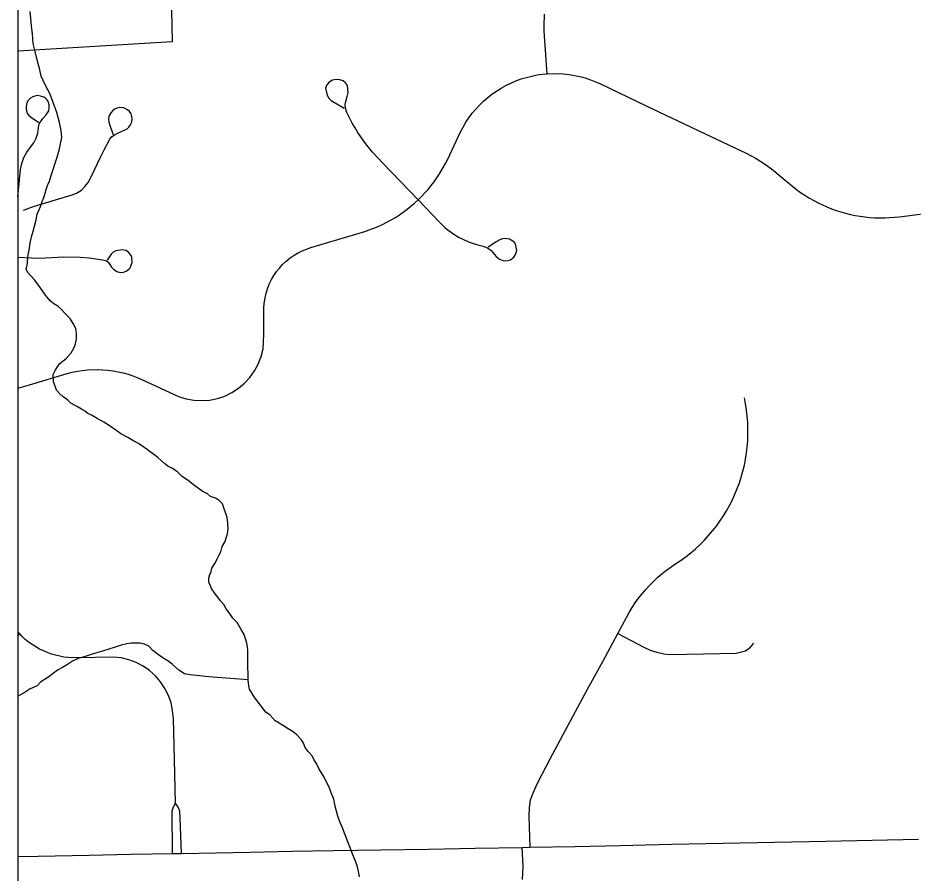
# Model space of a CAD drawing. Extents: x 103424 to 290657, y 38711 to 110967.
# Drawn here: x 214246.3526 to 214246.623, y 40208.9459 to 40209.2041 of the extents above; entities that cross this region are included whole.
import ezdxf

# ---------------------------------------------------------------- set-up
doc = ezdxf.new("R2010")
doc.units = 0
for name, color, linetype in [('GM_X_City_Street', 7, 'Continuous'), ('GM_X_Corporation', 7, 'Continuous'), ('GM_X_County_Road', 7, 'Continuous'), ('GM_X_Minor_River', 7, 'Continuous')]:
    doc.layers.add(name, color=color, linetype=linetype)

msp = doc.modelspace()

# ---------------------------------------------------------------- linework, layer by layer
at = {"layer": 'GM_X_City_Street'}
for p, q in [((214246.35258, 40209.09229), (214246.35613, 40209.09329)), ((214246.35258, 40209.01757), (214246.35315, 40209.01809))]:
    msp.add_line(p, q, dxfattribs=at)
for points in [[(214246.51247, 40209.18724), (214246.51168, 40209.1987), (214246.5116, 40209.20015), (214246.51156, 40209.20161), (214246.5117, 40209.20524)], [(214246.35613, 40209.09329), (214246.36751, 40209.09672), (214246.369, 40209.09709), (214246.37054, 40209.0974), (214246.37205, 40209.09763), (214246.3736, 40209.09779), (214246.3767, 40209.0979), (214246.37826, 40209.09784), (214246.3798, 40209.09771), (214246.38134, 40209.09752), (214246.38286, 40209.09724), (214246.38437, 40209.0969), (214246.38586, 40209.09649), (214246.38733, 40209.096), (214246.38878, 40209.09545), (214246.39022, 40209.09484), (214246.40112, 40209.08983), (214246.40339, 40209.08911), (214246.40574, 40209.08868), (214246.40813, 40209.08854), (214246.4105, 40209.08872), (214246.41284, 40209.08918), (214246.41509, 40209.08993), (214246.41725, 40209.09097), (214246.41926, 40209.09227), (214246.42106, 40209.0938), (214246.4227, 40209.09555), (214246.42408, 40209.09749), (214246.42521, 40209.0996), (214246.42607, 40209.10182), (214246.42664, 40209.10413), (214246.42692, 40209.10854), (214246.42688, 40209.11651), (214246.42697, 40209.1179), (214246.42724, 40209.11961), (214246.42757, 40209.12097), (214246.42809, 40209.12262), (214246.42864, 40209.1239), (214246.42925, 40209.12515), (214246.42994, 40209.12634), (214246.43072, 40209.12749), (214246.4316, 40209.12858), (214246.43252, 40209.1296), (214246.43354, 40209.13056), (214246.43489, 40209.13166), (214246.43603, 40209.13245), (214246.43721, 40209.13316), (214246.43847, 40209.13378), (214246.43975, 40209.13431), (214246.44105, 40209.13475), (214246.44922, 40209.13718), (214246.45738, 40209.13962), (214246.45875, 40209.14009), (214246.4601, 40209.1406), (214246.46145, 40209.14116), (214246.46278, 40209.14176), (214246.46408, 40209.14242), (214246.46536, 40209.14311), (214246.46662, 40209.14385), (214246.46783, 40209.14464), (214246.46903, 40209.14546), (214246.4702, 40209.14633), (214246.47133, 40209.14724), (214246.47245, 40209.14819), (214246.47351, 40209.14917), (214246.47456, 40209.1502), (214246.47555, 40209.15126), (214246.47652, 40209.15234), (214246.47745, 40209.15347), (214246.47832, 40209.15463), (214246.47915, 40209.15581), (214246.47996, 40209.15703), (214246.4811, 40209.1589), (214246.48179, 40209.16018), (214246.48243, 40209.16149), (214246.48631, 40209.16969), (214246.4871, 40209.17116), (214246.48795, 40209.17258), (214246.48887, 40209.17396), (214246.48987, 40209.17529), (214246.49094, 40209.17656), (214246.49207, 40209.17779), (214246.49326, 40209.17894), (214246.49452, 40209.18003), (214246.49582, 40209.18106), (214246.4972, 40209.18202), (214246.49859, 40209.1829), (214246.50004, 40209.1837), (214246.50153, 40209.18444), (214246.50307, 40209.18509), (214246.50463, 40209.18566), (214246.50622, 40209.18615), (214246.50783, 40209.18656), (214246.50947, 40209.18687), (214246.5111, 40209.18711), (214246.51247, 40209.18724), (214246.51579, 40209.1873), (214246.51745, 40209.18721), (214246.51911, 40209.18702), (214246.52074, 40209.18675), (214246.52238, 40209.18639), (214246.52396, 40209.18596), (214246.52555, 40209.18543), (214246.52709, 40209.18482), (214246.52837, 40209.18425), (214246.5424, 40209.17759), (214246.55219, 40209.17295), (214246.56198, 40209.16831), (214246.57261, 40209.16324), (214246.57413, 40209.16246), (214246.57562, 40209.16162), (214246.57706, 40209.16073), (214246.57848, 40209.15979), (214246.57988, 40209.15881), (214246.58123, 40209.15777), (214246.58261, 40209.15664), (214246.5867, 40209.15318), (214246.58786, 40209.15227), (214246.58907, 40209.15139), (214246.59032, 40209.15056), (214246.59158, 40209.14977), (214246.59302, 40209.14895), (214246.59433, 40209.14826), (214246.59568, 40209.14762), (214246.59703, 40209.14702), (214246.59843, 40209.14647), (214246.59982, 40209.14597), (214246.60124, 40209.14552), (214246.60266, 40209.14512), (214246.60413, 40209.14477), (214246.60558, 40209.14447), (214246.60705, 40209.14422), (214246.60851, 40209.14402), (214246.61001, 40209.14387), (214246.6115, 40209.14378), (214246.61446, 40209.14374), (214246.61595, 40209.14381), (214246.61745, 40209.14392), (214246.61892, 40209.14408), (214246.62974, 40209.14548)], [(214246.47351, 40209.14917), (214246.46286, 40209.1602), (214246.45969, 40209.16356), (214246.4581, 40209.16561), (214246.45713, 40209.16689), (214246.45618, 40209.16821), (214246.45528, 40209.16955), (214246.45443, 40209.17093), (214246.45362, 40209.17234), (214246.452, 40209.17551), (214246.45154, 40209.17682), (214246.45147, 40209.17792), (214246.45161, 40209.17888), (214246.45203, 40209.18037), (214246.45238, 40209.18154), (214246.45214, 40209.1837), (214246.45157, 40209.18445), (214246.45085, 40209.18507), (214246.44987, 40209.1854), (214246.44873, 40209.18547), (214246.44767, 40209.18526), (214246.44664, 40209.18474), (214246.44593, 40209.18391), (214246.44555, 40209.18285), (214246.44597, 40209.18079), (214246.4465, 40209.17987), (214246.44726, 40209.17921), (214246.45118, 40209.17686)], [(214246.35258, 40209.15003), (214246.35341, 40209.15831), (214246.35377, 40209.16015), (214246.35439, 40209.16192), (214246.35529, 40209.16357), (214246.35643, 40209.16508), (214246.35737, 40209.16637), (214246.35811, 40209.1678), (214246.35858, 40209.16933), (214246.35877, 40209.17093), (214246.35896, 40209.17211), (214246.3601, 40209.17372), (214246.36116, 40209.17481), (214246.36157, 40209.17546), (214246.36194, 40209.17609), (214246.36205, 40209.17685), (214246.36202, 40209.1779), (214246.36185, 40209.1786), (214246.36158, 40209.17909), (214246.3613, 40209.17948), (214246.36091, 40209.17987), (214246.36039, 40209.1802), (214246.35939, 40209.18052), (214246.3585, 40209.18065), (214246.35772, 40209.18049), (214246.35706, 40209.1803), (214246.35634, 40209.17991), (214246.35571, 40209.1792), (214246.35533, 40209.17843), (214246.35507, 40209.17733), (214246.35511, 40209.1764), (214246.35542, 40209.17533), (214246.35591, 40209.17467), (214246.35713, 40209.17369), (214246.35881, 40209.17258)], [(214246.35424, 40209.14601), (214246.35671, 40209.14691), (214246.35892, 40209.14771), (214246.36893, 40209.15067), (214246.37032, 40209.15122), (214246.37178, 40209.15213), (214246.37277, 40209.15316), (214246.37383, 40209.15443), (214246.37464, 40209.15587), (214246.37661, 40209.16018), (214246.3776, 40209.16225), (214246.37865, 40209.16429), (214246.38038, 40209.16752), (214246.38086, 40209.16822), (214246.38194, 40209.16892), (214246.38341, 40209.16963), (214246.38561, 40209.17062), (214246.38612, 40209.17108), (214246.38662, 40209.17178), (214246.38692, 40209.17245), (214246.38711, 40209.17334), (214246.38703, 40209.17432), (214246.38678, 40209.1751), (214246.38629, 40209.17589), (214246.3857, 40209.17639), (214246.38501, 40209.17677), (214246.38434, 40209.17696), (214246.38339, 40209.17701), (214246.38258, 40209.17684), (214246.38197, 40209.17663), (214246.38125, 40209.17611), (214246.38072, 40209.17552), (214246.38031, 40209.1749), (214246.38005, 40209.1744), (214246.38, 40209.17356), (214246.38005, 40209.17271), (214246.38037, 40209.17161), (214246.38137, 40209.16886)], [(214246.47351, 40209.14917), (214246.48005, 40209.14231), (214246.48156, 40209.14085), (214246.48287, 40209.13978), (214246.48424, 40209.1388), (214246.48568, 40209.13792), (214246.48718, 40209.13715), (214246.48872, 40209.13648), (214246.48993, 40209.13605), (214246.49153, 40209.13557), (214246.49317, 40209.13521), (214246.49443, 40209.13464), (214246.49557, 40209.13388), (214246.49703, 40209.13204), (214246.49812, 40209.13128), (214246.49921, 40209.1309), (214246.49985, 40209.13078), (214246.50062, 40209.13082), (214246.50144, 40209.13105), (214246.50242, 40209.13183), (214246.50281, 40209.13242), (214246.5031, 40209.13328), (214246.50328, 40209.13386), (214246.50302, 40209.13542), (214246.50267, 40209.13614), (214246.50214, 40209.13667), (214246.50166, 40209.137), (214246.50109, 40209.13729), (214246.50029, 40209.13743), (214246.49967, 40209.13748), (214246.49901, 40209.13741), (214246.49815, 40209.13713), (214246.49727, 40209.13663), (214246.49469, 40209.13484)], [(214246.35258, 40209.1319), (214246.35673, 40209.13167), (214246.35897, 40209.13159), (214246.36091, 40209.13168), (214246.36638, 40209.13193), (214246.37143, 40209.13184), (214246.37408, 40209.13166), (214246.37817, 40209.13108), (214246.3791, 40209.13084), (214246.37984, 40209.13036), (214246.38037, 40209.12966), (214246.38089, 40209.12884), (214246.38144, 40209.12823), (214246.38245, 40209.12757), (214246.3835, 40209.12724), (214246.38448, 40209.12734), (214246.3853, 40209.12765), (214246.38608, 40209.12823), (214246.38646, 40209.12868), (214246.38685, 40209.12944), (214246.38709, 40209.13028), (214246.38701, 40209.13174), (214246.38681, 40209.13236), (214246.38643, 40209.13291), (214246.38596, 40209.13339), (214246.38515, 40209.13383), (214246.38411, 40209.13406), (214246.38222, 40209.13382), (214246.38139, 40209.13339), (214246.38076, 40209.13275), (214246.37959, 40209.131)], [(214246.50735, 40208.95368), (214246.50704, 40208.9631), (214246.50713, 40208.96572), (214246.50745, 40208.96799), (214246.50835, 40208.97035), (214246.50953, 40208.97301), (214246.5134, 40208.98037), (214246.51728, 40208.98772), (214246.5247, 40209.00137), (214246.52928, 40209.00979), (214246.53386, 40209.01822), (214246.53642, 40209.02305), (214246.53725, 40209.02456), (214246.53815, 40209.02603), (214246.5391, 40209.02746), (214246.54012, 40209.02886), (214246.54116, 40209.03022), (214246.54228, 40209.03153), (214246.54346, 40209.0328), (214246.54467, 40209.03402), (214246.54593, 40209.03519), (214246.54723, 40209.03631), (214246.54858, 40209.03738), (214246.54998, 40209.0384), (214246.5514, 40209.03936), (214246.55294, 40209.04039), (214246.55446, 40209.04148), (214246.5559, 40209.04263), (214246.55733, 40209.04384), (214246.55868, 40209.04511), (214246.56, 40209.04642), (214246.56126, 40209.04779), (214246.56245, 40209.0492), (214246.56361, 40209.05066), (214246.5647, 40209.05217), (214246.56572, 40209.05371), (214246.56669, 40209.05529), (214246.56761, 40209.05691), (214246.56844, 40209.05857), (214246.56922, 40209.06026), (214246.56994, 40209.06197), (214246.57058, 40209.06372), (214246.57114, 40209.06548), (214246.57164, 40209.06727), (214246.57207, 40209.06908), (214246.57245, 40209.0709), (214246.57274, 40209.07274), (214246.57295, 40209.07458), (214246.57309, 40209.07643), (214246.57316, 40209.07829), (214246.5731, 40209.082), (214246.57296, 40209.08385), (214246.57274, 40209.08569), (214246.57243, 40209.08753), (214246.57208, 40209.08935)], [(214246.40021, 40208.96695), (214246.39988, 40208.98015), (214246.39956, 40208.99257), (214246.39934, 40208.99494), (214246.39885, 40208.99727), (214246.39807, 40208.99951), (214246.397, 40209.00165), (214246.3957, 40209.00362), (214246.39414, 40209.00543), (214246.39236, 40209.00702), (214246.39042, 40209.00837), (214246.38829, 40209.00947), (214246.38606, 40209.0103), (214246.38374, 40209.01084), (214246.38137, 40209.01109), (214246.37038, 40209.01089), (214246.36778, 40209.01097), (214246.3665, 40209.01112), (214246.36522, 40209.01135), (214246.36394, 40209.01165), (214246.36271, 40209.01201), (214246.36148, 40209.01245), (214246.36027, 40209.01296), (214246.3591, 40209.01353), (214246.35797, 40209.01417), (214246.35688, 40209.01486), (214246.35581, 40209.01562), (214246.3548, 40209.01644), (214246.35383, 40209.01731), (214246.35315, 40209.01809), (214246.35258, 40209.01873)], [(214246.53386, 40209.01822), (214246.54168, 40209.01412), (214246.54362, 40209.01322), (214246.54566, 40209.01255), (214246.54777, 40209.01212), (214246.5499, 40209.01193), (214246.55973, 40209.01211), (214246.56957, 40209.01228), (214246.57241, 40209.01302), (214246.57395, 40209.01411), (214246.57494, 40209.01532)], [(214246.39934, 40208.9518), (214246.39918, 40208.96466), (214246.39962, 40208.96584), (214246.40021, 40208.96695)], [(214246.40199, 40208.9518), (214246.40163, 40208.96243), (214246.40152, 40208.96453), (214246.40097, 40208.96576), (214246.40021, 40208.96695)], [(214246.50504, 40208.94399), (214246.50521, 40208.94798), (214246.5049, 40208.9536)]]:
    msp.add_lwpolyline(points, dxfattribs=at)
at = {"layer": 'GM_X_Corporation'}
msp.add_lwpolyline([(214246.35258, 40213.74302), (214246.35258, 40208.30125), (214253.15258, 40208.30125), (214253.15258, 40215.10125), (214247.88425, 40215.10125), (214247.88593, 40214.68485), (214247.88621, 40214.66416), (214247.8863, 40214.63438), (214247.88525, 40214.01696), (214247.88494, 40213.98106), (214247.88095, 40213.75762), (214247.63273, 40213.75746), (214247.49304, 40213.75527), (214246.50862, 40213.74676)], close=True, dxfattribs=at)
for points in [[(214246.35258, 40211.331), (214246.35258, 40208.71735), (214246.84831, 40208.72975), (214247.62572, 40208.74919), (214247.90638, 40208.75597), (214247.90393, 40209.01563), (214247.89938, 40209.49789), (214247.89379, 40210.06917), (214247.88879, 40210.60782), (214247.88541, 40210.97189)], [(214246.39889, 40209.21111), (214246.39917, 40209.19683), (214246.35258, 40209.19402), (214246.35258, 40208.71709), (214246.41028, 40208.71792), (214246.41037, 40208.71555), (214246.45815, 40208.7171), (214246.54661, 40208.71999), (214246.54656, 40208.72236), (214246.59607, 40208.72398), (214246.84256, 40208.73187), (214246.84881, 40208.73206), (214246.94712, 40208.73418), (214247.15203, 40208.73868), (214247.2348, 40208.74106), (214247.26363, 40208.74185), (214247.37468, 40208.74527), (214247.48477, 40208.74788), (214247.62588, 40208.75121), (214247.69318, 40208.75275)]]:
    msp.add_lwpolyline(points, dxfattribs=at)
at = {"layer": 'GM_X_County_Road'}
msp.add_lwpolyline([(214246.35258, 40208.95087), (214246.35875, 40208.951), (214246.37412, 40208.95133), (214246.38673, 40208.95157), (214246.39934, 40208.9518), (214246.40199, 40208.9518), (214246.41237, 40208.95202), (214246.42275, 40208.95224), (214246.43533, 40208.95249), (214246.4479, 40208.95275), (214246.46226, 40208.95293), (214246.47663, 40208.95312), (214246.49077, 40208.95336), (214246.5049, 40208.9536), (214246.50735, 40208.95368), (214246.52096, 40208.95396), (214246.53457, 40208.95425), (214246.5501, 40208.95458), (214246.56563, 40208.9549), (214246.58116, 40208.95522), (214246.59669, 40208.95555), (214246.6107, 40208.95584), (214246.6247, 40208.95613)], dxfattribs=at)
at = {"layer": 'GM_X_Minor_River'}
for points in [[(214246.36103, 40209.18351), (214246.36024, 40209.1852), (214246.35965, 40209.18653), (214246.35924, 40209.18842), (214246.35842, 40209.19145), (214246.35781, 40209.19391), (214246.3572, 40209.19637), (214246.35696, 40209.19922), (214246.35673, 40209.20169), (214246.3565, 40209.20396), (214246.35628, 40209.20605)], [(214246.41427, 40209.04446), (214246.41519, 40209.04599), (214246.41555, 40209.04714), (214246.41591, 40209.04829), (214246.41608, 40209.04981), (214246.41605, 40209.05152), (214246.41583, 40209.05323), (214246.41443, 40209.05739), (214246.41327, 40209.05851), (214246.41231, 40209.05906), (214246.41078, 40209.05961), (214246.40982, 40209.06035), (214246.40848, 40209.06109), (214246.40714, 40209.06202), (214246.4056, 40209.06314), (214246.40406, 40209.06444), (214246.40233, 40209.06555), (214246.40078, 40209.06705), (214246.39906, 40209.06816), (214246.39791, 40209.06871), (214246.39694, 40209.06946), (214246.39598, 40209.07039), (214246.39482, 40209.07132), (214246.39367, 40209.07226), (214246.39213, 40209.07337), (214246.39059, 40209.07449), (214246.38906, 40209.0756), (214246.38733, 40209.07652), (214246.38579, 40209.07745), (214246.38369, 40209.07855), (214246.38215, 40209.07967), (214246.38042, 40209.08078), (214246.3785, 40209.08208), (214246.37658, 40209.08319), (214246.37486, 40209.08411), (214246.37371, 40209.08467), (214246.37275, 40209.08541), (214246.37179, 40209.08596), (214246.37083, 40209.08652), (214246.36987, 40209.08707), (214246.36853, 40209.08781), (214246.36756, 40209.08875), (214246.36622, 40209.08967), (214246.36525, 40209.09061), (214246.36428, 40209.09173), (214246.36389, 40209.09287), (214246.36329, 40209.09419), (214246.36326, 40209.09647), (214246.36381, 40209.09762), (214246.36455, 40209.09877), (214246.36529, 40209.09974), (214246.36622, 40209.10051), (214246.36716, 40209.10129), (214246.36865, 40209.10302), (214246.36958, 40209.10456), (214246.36994, 40209.10571), (214246.37029, 40209.10723), (214246.37026, 40209.10875), (214246.37005, 40209.11027), (214246.36926, 40209.11178), (214246.36848, 40209.1131), (214246.36751, 40209.11422), (214246.36655, 40209.11516), (214246.36577, 40209.11609), (214246.36462, 40209.11703), (214246.36347, 40209.11777), (214246.36231, 40209.1187), (214246.36095, 40209.12039), (214246.35998, 40209.1217), (214246.35881, 40209.12339), (214246.35765, 40209.1249), (214246.35649, 40209.12621), (214246.35552, 40209.12733), (214246.35512, 40209.12828), (214246.35547, 40209.12999), (214246.35563, 40209.13209), (214246.35597, 40209.13399), (214246.35632, 40209.13609), (214246.35667, 40209.138), (214246.35721, 40209.13972), (214246.35756, 40209.14124), (214246.3581, 40209.14315), (214246.35845, 40209.14487), (214246.35936, 40209.14717), (214246.3599, 40209.1487), (214246.36046, 40209.14985), (214246.36081, 40209.15118), (214246.36117, 40209.15233), (214246.36153, 40209.15348), (214246.36208, 40209.15482), (214246.36262, 40209.15654), (214246.36443, 40209.16208), (214246.36515, 40209.16456), (214246.3655, 40209.16609), (214246.36585, 40209.168), (214246.36562, 40209.17008), (214246.3652, 40209.17255), (214246.36439, 40209.17558), (214246.3632, 40209.1786), (214246.3622, 40209.18124), (214246.36103, 40209.18351)], [(214246.45583, 40208.94476), (214246.45562, 40208.9459), (214246.45521, 40208.94779), (214246.45461, 40208.94949), (214246.45382, 40208.95138), (214246.45303, 40208.95327), (214246.45223, 40208.95535), (214246.45144, 40208.95742), (214246.45064, 40208.9595), (214246.44985, 40208.96139), (214246.44925, 40208.96309), (214246.44885, 40208.96461), (214246.44844, 40208.96612), (214246.44803, 40208.96821), (214246.44724, 40208.97009), (214246.44664, 40208.97179), (214246.44585, 40208.9733), (214246.44507, 40208.97481), (214246.44429, 40208.97613), (214246.4435, 40208.97745), (214246.44291, 40208.97877), (214246.44213, 40208.98009), (214246.44135, 40208.9814), (214246.44019, 40208.98272), (214246.43941, 40208.98384), (214246.43882, 40208.98516), (214246.43823, 40208.9861), (214246.43688, 40208.9876), (214246.43572, 40208.98853), (214246.43419, 40208.98946), (214246.43284, 40208.99039), (214246.4315, 40208.99113), (214246.43035, 40208.99187), (214246.4288, 40208.99355), (214246.42745, 40208.99448), (214246.42415, 40208.9988), (214246.42337, 40209.00012), (214246.42259, 40209.00144), (214246.42238, 40209.00238), (214246.42217, 40209.00409), (214246.42215, 40209.00523), (214246.42213, 40209.00618), (214246.4221, 40209.00789), (214246.42208, 40209.00903), (214246.42206, 40209.01036), (214246.42204, 40209.0115), (214246.42201, 40209.01321), (214246.422, 40209.01417), (214246.42179, 40209.0153), (214246.42138, 40209.01663), (214246.42098, 40209.01795), (214246.42001, 40209.01946), (214246.41883, 40209.02153), (214246.41748, 40209.02284), (214246.41651, 40209.02434), (214246.41553, 40209.02566), (214246.41475, 40209.02697), (214246.41378, 40209.0281), (214246.41301, 40209.02923), (214246.41223, 40209.03016), (214246.41106, 40209.03186), (214246.41067, 40209.0328), (214246.41027, 40209.03374), (214246.41025, 40209.03489), (214246.41061, 40209.03603), (214246.41098, 40209.03699), (214246.41115, 40209.03794), (214246.41226, 40209.03967), (214246.41281, 40209.04082), (214246.41336, 40209.04197), (214246.41391, 40209.04293), (214246.41427, 40209.04446)], [(214246.42216, 40209.00419), (214246.41151, 40209.00506), (214246.40923, 40209.00521), (214246.40657, 40209.00555), (214246.40448, 40209.0057), (214246.40295, 40209.00606), (214246.40122, 40209.00717), (214246.40026, 40209.00791), (214246.3993, 40209.00885), (214246.39814, 40209.00978), (214246.39699, 40209.01052), (214246.39603, 40209.01108), (214246.39507, 40209.01182), (214246.39334, 40209.01312), (214246.39217, 40209.01444), (214246.39084, 40209.01498), (214246.3895, 40209.01534), (214246.38798, 40209.01532), (214246.38684, 40209.0153), (214246.38552, 40209.01509), (214246.38381, 40209.01468), (214246.38193, 40209.01408), (214246.38004, 40209.01348), (214246.37815, 40209.01287), (214246.37531, 40209.01207), (214246.37286, 40209.01127), (214246.37078, 40209.01066), (214246.36908, 40209.00987), (214246.36758, 40209.0089), (214246.36608, 40209.00792), (214246.36457, 40209.00714), (214246.36326, 40209.00617), (214246.36195, 40209.00519), (214246.36082, 40209.00441), (214246.3595, 40209.00363), (214246.35838, 40209.00247), (214246.35631, 40209.00149), (214246.35443, 40209.00032), (214246.35258, 40208.99927)]]:
    msp.add_lwpolyline(points, dxfattribs=at)

doc.saveas('drawing.dxf')
